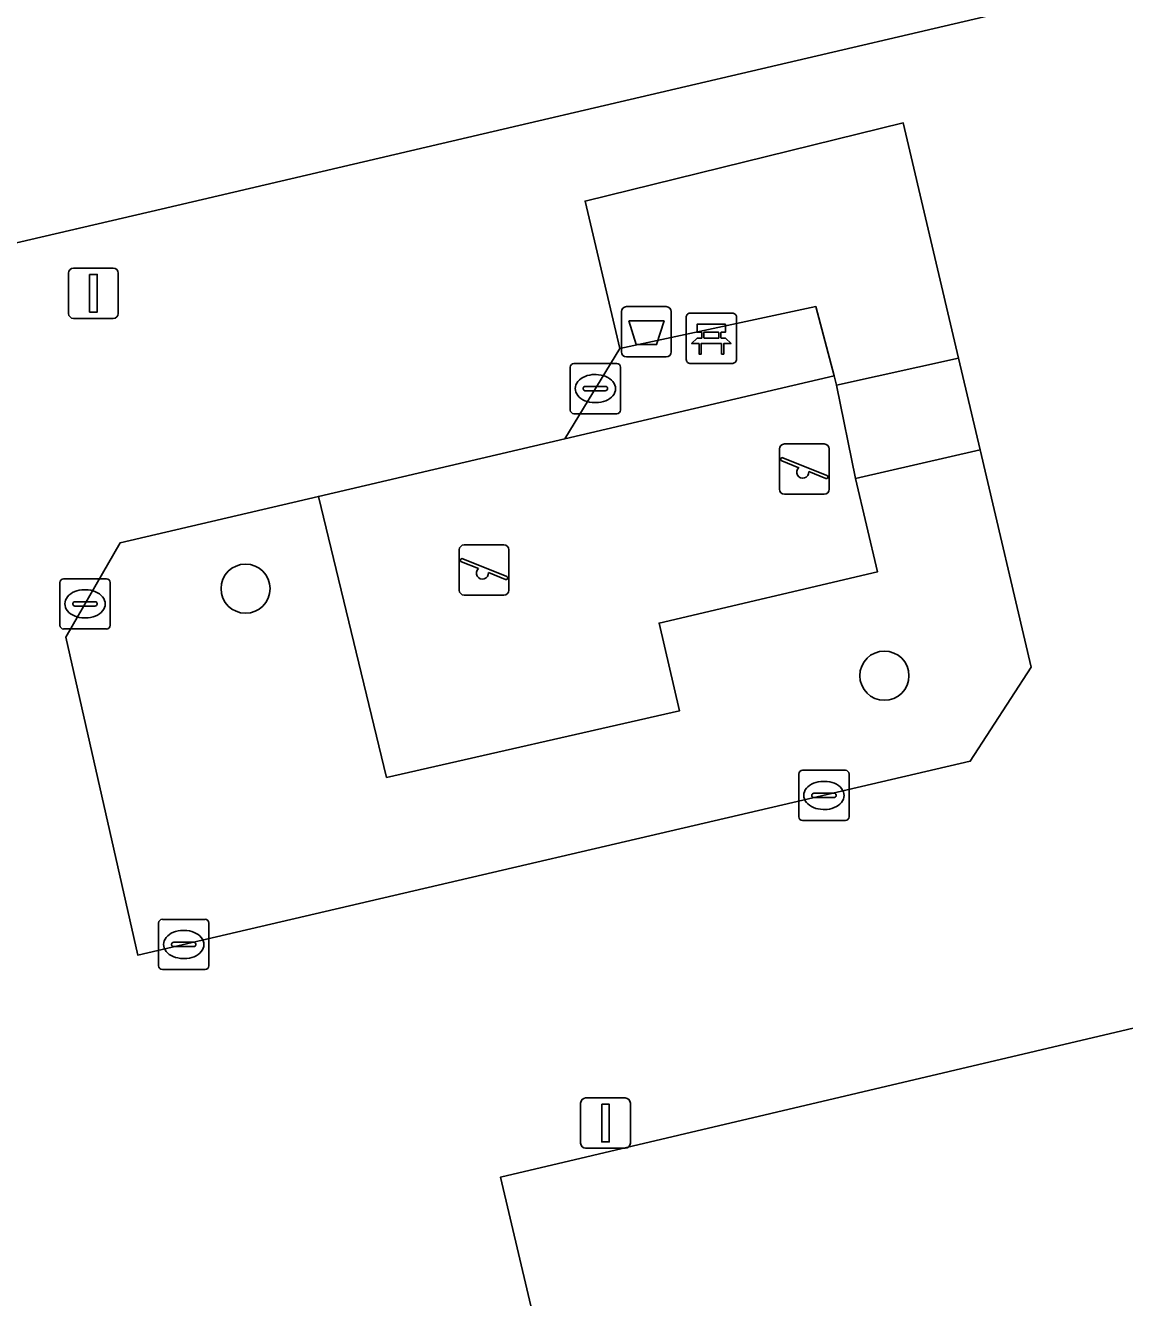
# Model space of a CAD drawing. Extents: x 158455 to 159797, y 387218 to 388672.
# Drawn here: x 159553.61 to 159575.49, y 388169.11 to 388194.43 of the extents above; entities that cross this region are included whole.
import ezdxf

# ---------------------------------------------------------------- set-up
doc = ezdxf.new("R2010")
doc.units = 0
for name, color, linetype in [('IMGEO_Afvalbak', 7, 'Continuous'), ('IMGEO_Bank', 7, 'Continuous'), ('IMGEO_Boom', 7, 'Continuous'), ('IMGEO_Erf', 7, 'Continuous'), ('IMGEO_Groenvoorziening', 7, 'Continuous'), ('IMGEO_Kolk', 7, 'Continuous'), ('IMGEO_Lichtmast', 7, 'Continuous'), ('IMGEO_Rijbaan_lokaal_open', 7, 'Continuous'), ('IMGEO_Speelvoorziening', 7, 'Continuous'), ('IMGEO_Terreindeel_zand', 7, 'Continuous'), ('IMGEO_Voetpad_open', 7, 'Continuous')]:
    doc.layers.add(name, color=color, linetype=linetype)

msp = doc.modelspace()

# ---------------------------------------------------------------- linework, layer by layer
at = {"layer": 'IMGEO_Afvalbak'}
for p, q in [((159565.575, 388188.835), (159566.365, 388188.835)), ((159566.365, 388188.835), (159565.575, 388188.835)), ((159565.475, 388187.935), (159565.475, 388188.735)), ((159565.475, 388188.735), (159565.475, 388187.935)), ((159566.465, 388188.735), (159566.465, 388187.935)), ((159566.465, 388187.935), (159566.465, 388188.735)), ((159566.365, 388187.835), (159565.575, 388187.835)), ((159565.575, 388187.835), (159566.365, 388187.835))]:
    msp.add_line(p, q, dxfattribs=at)
msp.add_lwpolyline([(159565.618, 388188.549), (159566.322, 388188.549), (159566.173, 388188.079), (159565.767, 388188.079), (159565.618, 388188.549)], dxfattribs=at)
for centre, start, end in [((159565.575, 388188.735), 90, 180), ((159565.575, 388188.735), 90, 180), ((159566.365, 388188.735), 0, 90), ((159566.365, 388188.735), 360, 90), ((159565.575, 388187.935), 180, 270), ((159565.575, 388187.935), 180, 270), ((159566.365, 388187.935), 270, 0), ((159566.365, 388187.935), 270, 0)]:
    msp.add_arc(centre, 0.1, start, end, dxfattribs=at)
at = {"layer": 'IMGEO_Bank'}
for p, q in [((159566.764, 388187.78), (159566.764, 388188.621)), ((159566.764, 388188.621), (159566.764, 388187.78)), ((159566.839, 388188.705), (159567.68, 388188.705)), ((159567.68, 388188.705), (159566.839, 388188.705)), ((159567.764, 388188.63), (159567.764, 388187.789)), ((159567.764, 388187.789), (159567.764, 388188.63)), ((159567.405, 388188.323), (159567.123, 388188.323)), ((159567.461, 388188.103), (159567.068, 388188.103)), ((159567.073, 388188.211), (159567.073, 388188.317)), ((159567.117, 388188.317), (159567.117, 388188.211)), ((159567.123, 388188.205), (159567.405, 388188.205)), ((159567.411, 388188.211), (159567.411, 388188.317)), ((159567.455, 388188.317), (159567.455, 388188.211)), ((159567.689, 388187.705), (159566.848, 388187.705)), ((159566.848, 388187.705), (159567.689, 388187.705))]:
    msp.add_line(p, q, dxfattribs=at)
for points in [[(159567.067, 388188.323), (159566.981, 388188.323), (159566.981, 388188.484), (159567.544, 388188.484), (159567.544, 388188.323), (159567.461, 388188.323)], [(159567.011, 388188.103), (159566.869, 388188.103), (159566.981, 388188.205), (159567.067, 388188.205)], [(159567.061, 388188.096), (159567.061, 388187.889), (159567.018, 388187.889), (159567.018, 388188.096)], [(159567.461, 388188.205), (159567.544, 388188.205), (159567.656, 388188.103), (159567.517, 388188.103)], [(159567.511, 388188.096), (159567.511, 388187.889), (159567.467, 388187.889), (159567.467, 388188.096)]]:
    msp.add_lwpolyline(points, dxfattribs=at)
for centre, radius, start, end in [((159566.842, 388188.627), 0.0779, 92.4484, 184.2845), ((159566.842, 388188.627), 0.0779, 92.4484, 184.2845), ((159567.686, 388188.627), 0.0779, 2.4484, 94.2845), ((159567.686, 388188.627), 0.0779, 2.4484, 94.2845), ((159567.066, 388188.316), 0.00671, 2.8957, 87.1043), ((159567.123, 388188.316), 0.00671, 92.8957, 177.1043), ((159567.405, 388188.316), 0.00671, 2.8957, 87.1043), ((159567.462, 388188.316), 0.00671, 92.8957, 177.1043), ((159567.011, 388188.096), 0.00671, 2.8957, 87.1043), ((159567.068, 388188.096), 0.00671, 92.8957, 177.1043), ((159567.066, 388188.212), 0.00671, 272.8957, 357.1043), ((159567.123, 388188.212), 0.00671, 182.8957, 267.1043), ((159567.405, 388188.212), 0.00671, 272.8957, 357.1043), ((159567.462, 388188.212), 0.00671, 182.8957, 267.1043), ((159567.46, 388188.096), 0.00671, 2.8957, 87.1043), ((159567.517, 388188.096), 0.00671, 92.8957, 177.1043), ((159566.842, 388187.783), 0.0779, 182.4484, 274.2845), ((159566.842, 388187.783), 0.0779, 182.4484, 274.2845), ((159567.686, 388187.783), 0.0779, 272.4484, 4.2845), ((159567.686, 388187.783), 0.0779, 272.4484, 4.2845)]:
    msp.add_arc(centre, radius, start, end, dxfattribs=at)
at = {"layer": 'IMGEO_Boom'}
for centre in [(159557.991, 388183.221), (159570.708, 388181.488)]:
    msp.add_circle(centre, 0.489, dxfattribs=at)
at = {"layer": 'IMGEO_Erf'}
for points in [[(159552.164, 388164.756), (159550.66, 388171.1), (159548.425, 388180.526), (159547.636, 388183.857), (159547.368, 388184.985), (159549.576, 388189.206), (159556.308, 388190.775), (159562.72, 388192.271), (159572.097, 388194.463), (159578.518, 388195.967), (159582.855, 388196.982), (159586.406, 388194.676), (159588.588, 388195.192), (159591.911, 388195.978), (159598.393, 388197.511)], [(159603.876, 388167.969), (159600.656, 388181.793), (159587.382, 388178.746), (159586.2, 388176.955), (159563.063, 388171.505), (159566.945, 388155.045)]]:
    msp.add_lwpolyline(points, dxfattribs=at)
at = {"layer": 'IMGEO_Groenvoorziening'}
for points in [[(159572.184, 388187.808), (159571.084, 388192.491), (159564.751, 388190.935), (159565.441, 388187.998), (159569.341, 388188.835), (159569.706, 388187.46), (159569.757, 388187.269)], [(159559.442, 388185.057), (159555.493, 388184.132), (159554.412, 388182.252), (159555.844, 388175.926), (159572.418, 388179.784), (159573.629, 388181.656), (159572.613, 388185.983), (159570.135, 388185.412), (159570.572, 388183.557), (159566.224, 388182.535), (159566.631, 388180.789), (159560.797, 388179.463)]]:
    msp.add_lwpolyline(points, close=True, dxfattribs=at)
at = {"layer": 'IMGEO_Kolk'}
for p, q in [((159564.454, 388186.777), (159564.454, 388187.629)), ((159564.529, 388187.703), (159565.381, 388187.703)), ((159565.455, 388187.629), (159565.455, 388186.777)), ((159564.942, 388187.483), (159564.967, 388187.483)), ((159564.713, 388187.197), (159564.713, 388187.209)), ((159565.151, 388187.16), (159564.753, 388187.16)), ((159564.756, 388187.246), (159565.154, 388187.246)), ((159565.197, 388187.209), (159565.197, 388187.197)), ((159564.965, 388186.923), (159564.94, 388186.923)), ((159565.381, 388186.703), (159564.529, 388186.703)), ((159554.294, 388182.492), (159554.294, 388183.344)), ((159554.369, 388183.418), (159555.221, 388183.418)), ((159555.295, 388183.344), (159555.295, 388182.492)), ((159554.782, 388183.198), (159554.807, 388183.198)), ((159554.553, 388182.912), (159554.553, 388182.924)), ((159554.991, 388182.875), (159554.593, 388182.875)), ((159554.596, 388182.961), (159554.994, 388182.961)), ((159555.037, 388182.924), (159555.037, 388182.912)), ((159554.805, 388182.638), (159554.78, 388182.638)), ((159555.221, 388182.418), (159554.369, 388182.418)), ((159569.004, 388178.679), (159569.004, 388179.531)), ((159569.079, 388179.605), (159569.931, 388179.605)), ((159570.005, 388179.531), (159570.005, 388178.679)), ((159569.492, 388179.385), (159569.517, 388179.385)), ((159569.263, 388179.099), (159569.263, 388179.111)), ((159569.701, 388179.062), (159569.303, 388179.062)), ((159569.306, 388179.148), (159569.704, 388179.148)), ((159569.747, 388179.111), (159569.747, 388179.099)), ((159569.515, 388178.825), (159569.49, 388178.825)), ((159569.931, 388178.605), (159569.079, 388178.605)), ((159556.259, 388175.712), (159556.259, 388176.564)), ((159556.334, 388176.638), (159557.186, 388176.638)), ((159556.747, 388176.418), (159556.772, 388176.418)), ((159557.26, 388176.564), (159557.26, 388175.712)), ((159556.561, 388176.181), (159556.959, 388176.181)), ((159556.518, 388176.132), (159556.518, 388176.144)), ((159556.956, 388176.095), (159556.558, 388176.095)), ((159557.002, 388176.144), (159557.002, 388176.132)), ((159556.77, 388175.858), (159556.745, 388175.858)), ((159557.186, 388175.638), (159556.334, 388175.638))]:
    msp.add_line(p, q, dxfattribs=at)
for points in [[(159564.454, 388186.777), (159564.454, 388187.629)], [(159564.529, 388187.703), (159565.381, 388187.703)], [(159565.455, 388187.629), (159565.455, 388186.777)], [(159565.381, 388186.703), (159564.529, 388186.703)], [(159554.294, 388182.492), (159554.294, 388183.344)], [(159554.369, 388183.418), (159555.221, 388183.418)], [(159555.295, 388183.344), (159555.295, 388182.492)], [(159555.221, 388182.418), (159554.369, 388182.418)], [(159569.004, 388178.679), (159569.004, 388179.531)], [(159569.079, 388179.605), (159569.931, 388179.605)], [(159570.005, 388179.531), (159570.005, 388178.679)], [(159569.931, 388178.605), (159569.079, 388178.605)], [(159556.259, 388175.712), (159556.259, 388176.564)], [(159556.334, 388176.638), (159557.186, 388176.638)], [(159557.26, 388176.564), (159557.26, 388175.712)], [(159557.186, 388175.638), (159556.334, 388175.638)]]:
    msp.add_lwpolyline(points, dxfattribs=at)
for centre, radius, start, end in [((159564.531, 388187.627), 0.0765, 91.552, 178.448), ((159564.531, 388187.627), 0.0765, 91.552, 178.448), ((159565.379, 388187.627), 0.0765, 1.552, 88.448), ((159565.379, 388187.627), 0.0765, 1.552, 88.448), ((159564.753, 388187.206), 0.0403, 85.8775, 175.7526), ((159564.75, 388187.196), 0.0366, 178.938, 274.7102), ((159565.154, 388187.203), 0.043, 264.8664, 352.4533), ((159565.158, 388187.208), 0.0386, 1.7309, 96.639), ((159564.531, 388186.779), 0.0765, 181.552, 268.448), ((159564.531, 388186.779), 0.0765, 181.552, 268.448), ((159565.379, 388186.779), 0.0765, 271.552, 358.448), ((159565.379, 388186.779), 0.0765, 271.552, 358.448), ((159554.371, 388183.342), 0.0765, 91.552, 178.448), ((159554.371, 388183.342), 0.0765, 91.552, 178.448), ((159555.219, 388183.342), 0.0765, 1.552, 88.448), ((159555.219, 388183.342), 0.0765, 1.552, 88.448), ((159554.593, 388182.921), 0.0403, 85.8775, 175.7526), ((159554.59, 388182.911), 0.0366, 178.938, 274.7102), ((159554.994, 388182.918), 0.043, 264.8664, 352.4533), ((159554.998, 388182.923), 0.0386, 1.7309, 96.639), ((159554.371, 388182.494), 0.0765, 181.552, 268.448), ((159554.371, 388182.494), 0.0765, 181.552, 268.448), ((159555.219, 388182.494), 0.0765, 271.552, 358.448), ((159555.219, 388182.494), 0.0765, 271.552, 358.448), ((159569.081, 388179.529), 0.0765, 91.552, 178.448), ((159569.081, 388179.529), 0.0765, 91.552, 178.448), ((159569.929, 388179.529), 0.0765, 1.552, 88.448), ((159569.929, 388179.529), 0.0765, 1.552, 88.448), ((159569.303, 388179.108), 0.0403, 85.8775, 175.7526), ((159569.3, 388179.098), 0.0366, 178.938, 274.7102), ((159569.704, 388179.105), 0.043, 264.8664, 352.4533), ((159569.708, 388179.11), 0.0386, 1.7309, 96.639), ((159569.081, 388178.681), 0.0765, 181.552, 268.448), ((159569.081, 388178.681), 0.0765, 181.552, 268.448), ((159569.929, 388178.681), 0.0765, 271.552, 358.448), ((159569.929, 388178.681), 0.0765, 271.552, 358.448), ((159556.336, 388176.562), 0.0765, 91.552, 178.448), ((159556.336, 388176.562), 0.0765, 91.552, 178.448), ((159557.184, 388176.562), 0.0765, 1.552, 88.448), ((159557.184, 388176.562), 0.0765, 1.552, 88.448), ((159556.558, 388176.141), 0.0403, 85.8775, 175.7526), ((159556.963, 388176.143), 0.0386, 1.7309, 96.639), ((159556.555, 388176.131), 0.0366, 178.938, 274.7102), ((159556.959, 388176.138), 0.043, 264.8664, 352.4533), ((159556.336, 388175.714), 0.0765, 181.552, 268.448), ((159556.336, 388175.714), 0.0765, 181.552, 268.448), ((159557.184, 388175.714), 0.0765, 271.552, 358.448), ((159557.184, 388175.714), 0.0765, 271.552, 358.448)]:
    msp.add_arc(centre, radius, start, end, dxfattribs=at)
for centre, major_axis, ratio, start_param, end_param in [((159564.941, 388187.203), (-0.387, 0.002), 0.722429, 4.712389, 7.853982), ((159564.966, 388187.203), (-0.39, 0.002), 0.717154, 1.570796, 4.712389), ((159554.781, 388182.918), (-0.387, 0.002), 0.722429, 4.712389, 7.853982), ((159554.806, 388182.918), (-0.39, 0.002), 0.717154, 1.570796, 4.712389), ((159569.491, 388179.105), (-0.387, 0.002), 0.722429, 4.712389, 7.853982), ((159569.516, 388179.105), (-0.39, 0.002), 0.717154, 1.570796, 4.712389), ((159556.746, 388176.138), (-0.387, 0.002), 0.722429, 4.712389, 7.853982), ((159556.771, 388176.138), (-0.39, 0.002), 0.717154, 1.570796, 4.712389)]:
    msp.add_ellipse(centre, major_axis=major_axis, ratio=ratio, start_param=start_param, end_param=end_param, dxfattribs=at)
at = {"layer": 'IMGEO_Lichtmast'}
for p, q in [((159554.567, 388189.6), (159555.357, 388189.6)), ((159555.357, 388189.6), (159554.567, 388189.6)), ((159554.467, 388188.7), (159554.467, 388189.5)), ((159554.467, 388189.5), (159554.467, 388188.7)), ((159555.457, 388189.5), (159555.457, 388188.7)), ((159555.457, 388188.7), (159555.457, 388189.5)), ((159555.357, 388188.6), (159554.567, 388188.6)), ((159554.567, 388188.6), (159555.357, 388188.6)), ((159564.661, 388172.182), (159564.661, 388172.982)), ((159564.661, 388172.982), (159564.661, 388172.182)), ((159564.761, 388173.082), (159565.551, 388173.082)), ((159565.551, 388173.082), (159564.761, 388173.082)), ((159565.651, 388172.982), (159565.651, 388172.182)), ((159565.651, 388172.182), (159565.651, 388172.982)), ((159565.551, 388172.082), (159564.761, 388172.082)), ((159564.761, 388172.082), (159565.551, 388172.082))]:
    msp.add_line(p, q, dxfattribs=at)
for points in [[(159554.887, 388189.475), (159555.037, 388189.475), (159555.037, 388188.725), (159554.887, 388188.725), (159554.887, 388189.475)], [(159565.081, 388172.957), (159565.231, 388172.957), (159565.231, 388172.207), (159565.081, 388172.207), (159565.081, 388172.957)]]:
    msp.add_lwpolyline(points, dxfattribs=at)
for centre, start, end in [((159554.567, 388189.5), 90, 180), ((159554.567, 388189.5), 90, 180), ((159555.357, 388189.5), 0, 90), ((159555.357, 388189.5), 360, 90), ((159554.567, 388188.7), 180, 270), ((159554.567, 388188.7), 180, 270), ((159555.357, 388188.7), 270, 0), ((159555.357, 388188.7), 270, 0), ((159564.761, 388172.982), 90, 180), ((159564.761, 388172.982), 90, 180), ((159565.551, 388172.982), 0, 90), ((159565.551, 388172.982), 360, 90), ((159564.761, 388172.182), 180, 270), ((159564.761, 388172.182), 180, 270), ((159565.551, 388172.182), 270, 0), ((159565.551, 388172.182), 270, 0)]:
    msp.add_arc(centre, 0.1, start, end, dxfattribs=at)
at = {"layer": 'IMGEO_Rijbaan_lokaal_open'}
for points in [[(159609.39, 388165.607), (159611.272, 388169.395), (159602.821, 388199.473), (159603.679, 388201.907), (159600.441, 388203.225), (159598.393, 388197.511), (159591.911, 388195.978), (159588.588, 388195.192), (159586.406, 388194.676), (159582.855, 388196.982), (159578.518, 388195.967), (159572.097, 388194.463), (159562.72, 388192.271), (159556.308, 388190.775), (159549.576, 388189.206), (159547.368, 388184.985), (159547.636, 388183.857), (159548.425, 388180.526), (159550.66, 388171.1), (159552.164, 388164.756)], [(159566.945, 388155.045), (159563.063, 388171.505), (159586.2, 388176.955), (159587.382, 388178.746), (159600.656, 388181.793), (159603.876, 388167.969)]]:
    msp.add_lwpolyline(points, dxfattribs=at)
msp.add_lwpolyline([(159572.613, 388185.983), (159573.629, 388181.656), (159572.418, 388179.784), (159555.844, 388175.926), (159554.412, 388182.252), (159555.493, 388184.132), (159559.442, 388185.057), (159564.349, 388186.206), (159565.441, 388187.998), (159564.751, 388190.935), (159571.084, 388192.491), (159572.184, 388187.808)], close=True, dxfattribs=at)
at = {"layer": 'IMGEO_Speelvoorziening'}
for p, q in [((159568.72, 388186.101), (159569.51, 388186.101)), ((159569.51, 388186.101), (159568.72, 388186.101)), ((159568.62, 388185.201), (159568.62, 388186.001)), ((159568.62, 388186.001), (159568.62, 388185.201)), ((159568.689, 388185.826), (159569.565, 388185.473)), ((159569.61, 388186.001), (159569.61, 388185.201)), ((159569.61, 388185.201), (159569.61, 388186.001)), ((159569.003, 388185.629), (159568.664, 388185.766)), ((159569.541, 388185.413), (159569.201, 388185.55)), ((159569.51, 388185.101), (159568.72, 388185.101)), ((159568.72, 388185.101), (159569.51, 388185.101)), ((159562.345, 388184.092), (159563.135, 388184.092)), ((159563.135, 388184.092), (159562.345, 388184.092)), ((159562.245, 388183.192), (159562.245, 388183.992)), ((159562.245, 388183.992), (159562.245, 388183.192)), ((159562.314, 388183.817), (159563.19, 388183.464)), ((159563.235, 388183.992), (159563.235, 388183.192)), ((159563.235, 388183.192), (159563.235, 388183.992)), ((159562.628, 388183.62), (159562.289, 388183.757)), ((159563.166, 388183.404), (159562.826, 388183.541)), ((159563.135, 388183.092), (159562.345, 388183.092)), ((159562.345, 388183.092), (159563.135, 388183.092))]:
    msp.add_line(p, q, dxfattribs=at)
for centre, radius, start, end in [((159568.72, 388186.001), 0.1, 90, 180), ((159568.72, 388186.001), 0.1, 90, 180), ((159569.51, 388186.001), 0.1, 0, 90), ((159569.51, 388186.001), 0.1, 360, 90), ((159568.677, 388185.796), 0.0327, 68.078, 248.078), ((159569.082, 388185.539), 0.12, 130.9928, 5.1632), ((159569.553, 388185.443), 0.0327, 248.078, 68.078), ((159568.72, 388185.201), 0.1, 180, 270), ((159568.72, 388185.201), 0.1, 180, 270), ((159569.51, 388185.201), 0.1, 270, 0), ((159569.51, 388185.201), 0.1, 270, 0), ((159562.345, 388183.992), 0.1, 90, 180), ((159562.345, 388183.992), 0.1, 90, 180), ((159563.135, 388183.992), 0.1, 0, 90), ((159563.135, 388183.992), 0.1, 360, 90), ((159562.302, 388183.787), 0.0327, 68.078, 248.078), ((159562.707, 388183.53), 0.12, 130.9928, 5.1632), ((159563.178, 388183.434), 0.0327, 248.078, 68.078), ((159562.345, 388183.192), 0.1, 180, 270), ((159562.345, 388183.192), 0.1, 180, 270), ((159563.135, 388183.192), 0.1, 270, 0), ((159563.135, 388183.192), 0.1, 270, 0)]:
    msp.add_arc(centre, radius, start, end, dxfattribs=at)
at = {"layer": 'IMGEO_Terreindeel_zand'}
msp.add_lwpolyline([(159570.135, 388185.412), (159569.757, 388187.269), (159569.706, 388187.46), (159564.349, 388186.206), (159559.442, 388185.057), (159560.797, 388179.463), (159566.631, 388180.789), (159566.224, 388182.535), (159570.572, 388183.557)], close=True, dxfattribs=at)
at = {"layer": 'IMGEO_Voetpad_open'}
for points in [[(159565.441, 388187.998), (159564.349, 388186.206), (159569.706, 388187.46), (159569.341, 388188.835)], [(159569.757, 388187.269), (159570.135, 388185.412), (159572.613, 388185.983), (159572.184, 388187.808)]]:
    msp.add_lwpolyline(points, close=True, dxfattribs=at)

doc.saveas('drawing.dxf')
